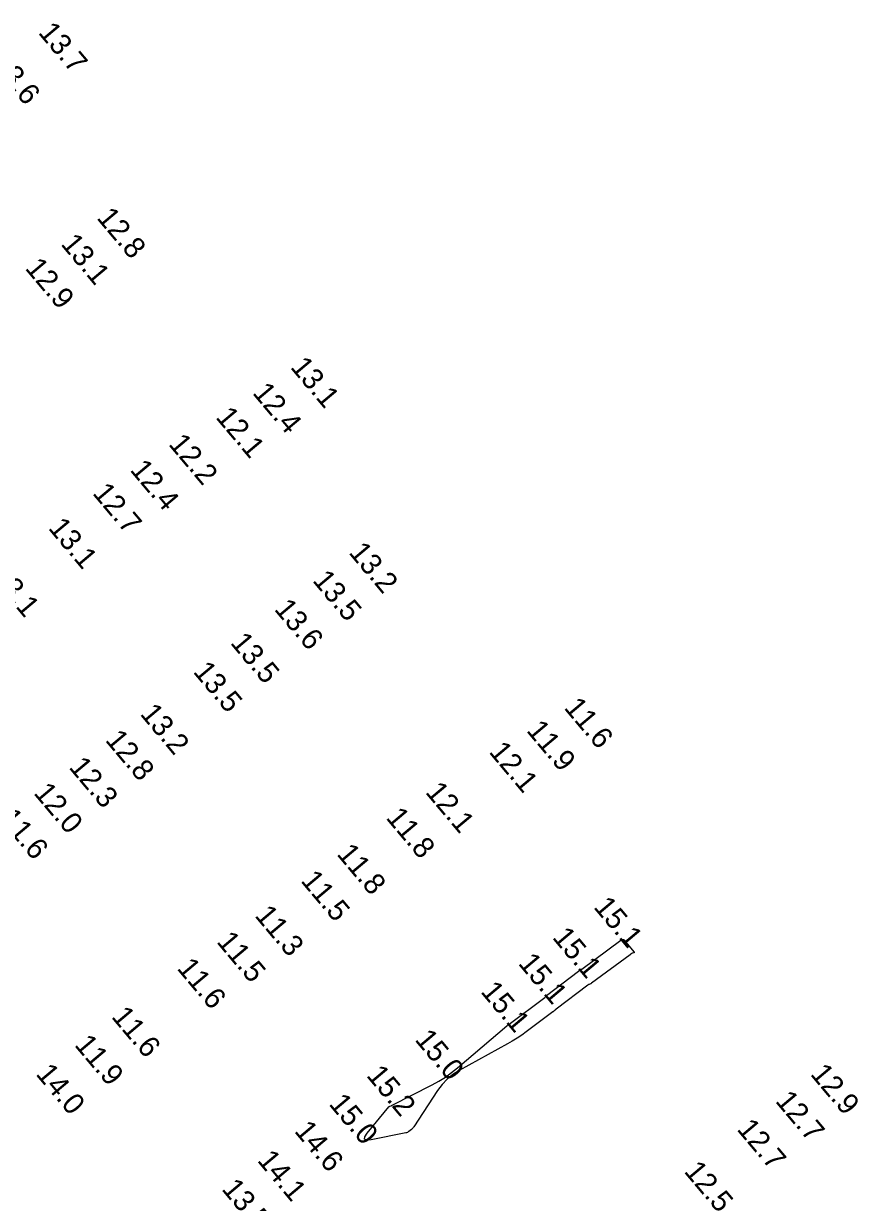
# Model space of a CAD drawing. Extents: x 988130 to 1132882, y 654656 to 841453.
# Drawn here: x 1025088.6 to 1025285.8, y 835881.6 to 836160.1 of the extents above; entities that cross this region are included whole.
import ezdxf

# ---------------------------------------------------------------- set-up
doc = ezdxf.new("R2010")
doc.units = 0
doc.layers.add('V-TOPO-MAJR', color=7, linetype='Continuous')
doc.layers.add('V-TOPO-SOUN', color=7, linetype='Continuous')

msp = doc.modelspace()

# ---------------------------------------------------------------- linework, layer by layer
at = {"layer": 'V-TOPO-MAJR'}
msp.add_lwpolyline([(1025230.34, 835943.74), (1025230.37, 835943.72), (1025230.4, 835943.7), (1025232.79, 835940.72), (1025232.82, 835940.67), (1025232.82, 835940.64), (1025232.8, 835940.61), (1025232.74, 835940.59), (1025232.45, 835940.52), (1025232.4, 835940.51), (1025232.34, 835940.49), (1025232.29, 835940.46), (1025232.24, 835940.43), (1025232.06, 835940.29), (1025232.01, 835940.26), (1025231.96, 835940.22), (1025231.91, 835940.19), (1025231.87, 835940.15), (1025222.76, 835933.43), (1025222.69, 835933.38), (1025222.62, 835933.34), (1025222.55, 835933.31), (1025222.47, 835933.27), (1025222.16, 835933.15), (1025222.09, 835933.12), (1025222.01, 835933.08), (1025221.94, 835933.04), (1025221.87, 835932.99), (1025214.4, 835927.31), (1025214.33, 835927.25), (1025214.26, 835927.2), (1025214.19, 835927.14), (1025214.13, 835927.09), (1025213.86, 835926.86), (1025213.8, 835926.8), (1025213.73, 835926.74), (1025213.66, 835926.69), (1025213.59, 835926.64), (1025207.34, 835921.95), (1025206.26, 835921.17), (1025205.15, 835920.43), (1025204.03, 835919.73), (1025202.87, 835919.07), (1025191.44, 835912.8), (1025189.96, 835911.87), (1025188.61, 835910.77), (1025187.42, 835909.52), (1025186.37, 835908.11), (1025180.75, 835899.5), (1025180.63, 835899.33), (1025180.5, 835899.18), (1025180.36, 835899.03), (1025180.21, 835898.9), (1025179.57, 835898.39), (1025179.41, 835898.28), (1025179.23, 835898.18), (1025179.05, 835898.11), (1025178.85, 835898.06), (1025170.69, 835896.43), (1025169.63, 835896.32), (1025169.12, 835896.55), (1025169.16, 835897.11), (1025169.75, 835898), (1025174.88, 835904.2), (1025174.93, 835904.26), (1025174.99, 835904.3), (1025175.05, 835904.34), (1025175.12, 835904.38), (1025175.4, 835904.49), (1025175.47, 835904.52), (1025175.53, 835904.55), (1025175.6, 835904.58), (1025175.67, 835904.62), (1025185.12, 835909.45), (1025186.69, 835910.32), (1025188.21, 835911.26), (1025189.66, 835912.29), (1025191.06, 835913.41), (1025202.76, 835923.34), (1025202.8, 835923.38), (1025202.84, 835923.41), (1025202.88, 835923.45), (1025202.93, 835923.48), (1025203.1, 835923.61), (1025203.15, 835923.64), (1025203.19, 835923.67), (1025203.24, 835923.71), (1025203.28, 835923.74), (1025211.73, 835930.08), (1025211.76, 835930.11), (1025211.8, 835930.14), (1025211.83, 835930.17), (1025211.86, 835930.21), (1025211.96, 835930.36), (1025211.99, 835930.4), (1025212.02, 835930.43), (1025212.06, 835930.47), (1025212.09, 835930.49), (1025219.69, 835936.27), (1025219.75, 835936.32), (1025219.81, 835936.36), (1025219.87, 835936.4), (1025219.94, 835936.44), (1025220.19, 835936.6), (1025220.25, 835936.64), (1025220.31, 835936.68), (1025220.37, 835936.73), (1025220.43, 835936.77), (1025229.66, 835943.58), (1025229.69, 835943.6), (1025229.73, 835943.62), (1025229.77, 835943.64), (1025229.81, 835943.65), (1025229.98, 835943.69), (1025230.02, 835943.7), (1025230.06, 835943.71), (1025230.09, 835943.72), (1025230.13, 835943.72), (1025230.28, 835943.74), (1025230.31, 835943.75)], close=True, dxfattribs=at)

# ---------------------------------------------------------------- texts
at = {"layer": 'V-TOPO-SOUN'}
for s, p in [('13.7 ', (1025091.86, 836157.92)), ('13.6 ', (1025080.7, 836150.49)), ('12.8 ', (1025105.67, 836114.15)), ('13.1 ', (1025097.18, 836107.97)), ('12.9 ', (1025088.74, 836102.25)), ('13.1 ', (1025151.42, 836078.88)), ('12.4 ', (1025142.47, 836072.8)), ('12.1 ', (1025133.77, 836067.05)), ('12.2 ', (1025122.63, 836060.7)), ('12.4 ', (1025113.53, 836054.61)), ('12.7 ', (1025104.67, 836049.1)), ('13.1 ', (1025094.22, 836040.87)), ('13.2 ', (1025165.21, 836035.1)), ('13.1 ', (1025080.55, 836029.49)), ('13.5 ', (1025156.65, 836028.49)), ('13.6 ', (1025147.6, 836021.71)), ('13.5 ', (1025137.24, 836013.76)), ('13.5 ', (1025128.45, 836006.93)), ('13.2 ', (1025115.9, 835996.97)), ('11.6 ', (1025216.07, 835998.41)), ('11.9 ', (1025207.2, 835993.04)), ('12.8 ', (1025107.68, 835990.78)), ('12.1 ', (1025198.33, 835988.01)), ('12.3 ', (1025099.08, 835984.38)), ('12.0 ', (1025090.77, 835978.28)), ('12.1 ', (1025183.32, 835978.48)), ('11.6 ', (1025082.62, 835972.21)), ('11.8 ', (1025173.99, 835972.44)), ('11.8 ', (1025162.38, 835963.86)), ('11.5 ', (1025153.86, 835957.57)), ('11.3 ', (1025142.99, 835949.33)), ('15.1 ', (1025223.05, 835951.35)), ('15.1 ', (1025213.31, 835944.16)), ('11.5 ', (1025133.99, 835943.15)), ('11.6 ', (1025124.62, 835936.87)), ('15.1 ', (1025205.25, 835938.03)), ('15.1 ', (1025196.37, 835931.37)), ('11.6 ', (1025109.14, 835925.43)), ('11.9 ', (1025100.41, 835918.77)), ('15.0 ', (1025180.82, 835920.03)), ('14.0 ', (1025091.28, 835911.9)), ('15.2 ', (1025169.39, 835911.55)), ('12.9 ', (1025274.26, 835911.88)), ('15.0 ', (1025160.51, 835904.83)), ('12.7 ', (1025266, 835905.5)), ('14.6 ', (1025152.35, 835898.42)), ('12.7 ', (1025256.91, 835898.86)), ('14.1 ', (1025143.59, 835891.49)), ('12.5 ', (1025244.43, 835888.89)), ('13.5 ', (1025135.18, 835884.73))]:
    msp.add_text(s, height=5, rotation=310, dxfattribs=at).set_placement(p)

doc.saveas('drawing.dxf')
